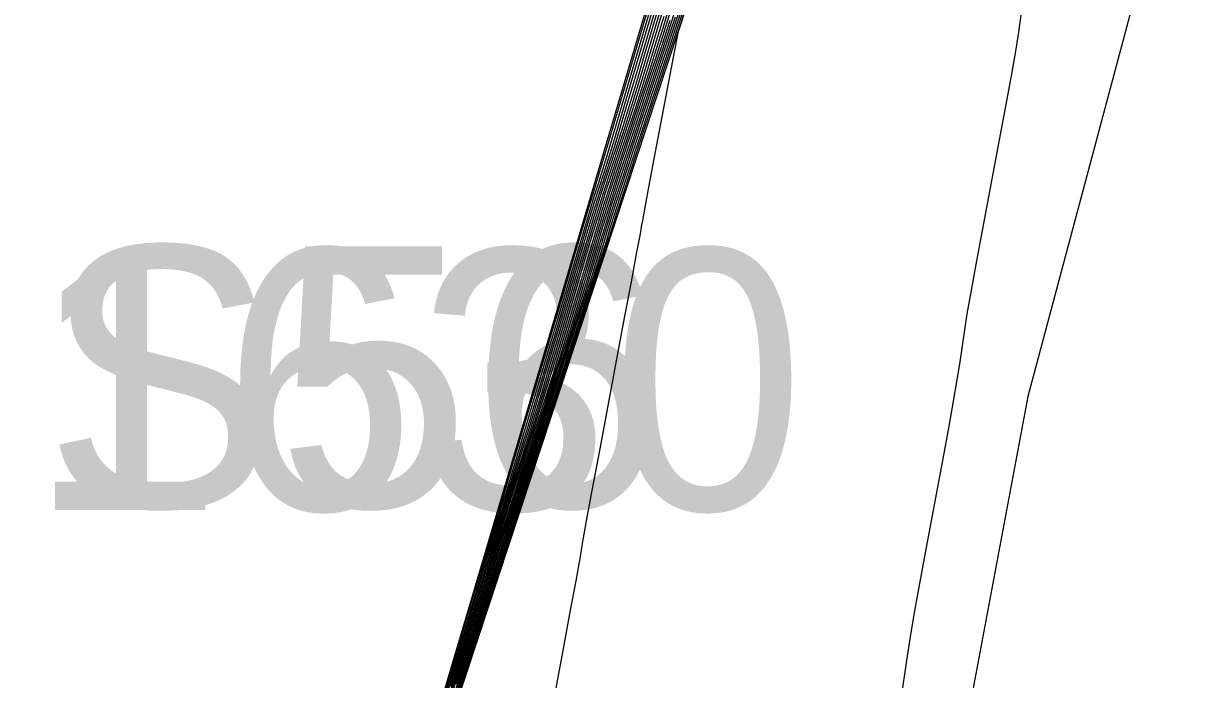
# Model space of a CAD drawing. Extents: x 1724534 to 1727318, y 657156 to 660047.
# Drawn here: x 1725490.35 to 1725508.11, y 659309.09 to 659319.16 of the extents above; entities that cross this region are included whole.
import ezdxf

# ---------------------------------------------------------------- set-up
doc = ezdxf.new("R2010")
doc.units = 0
for name, color, linetype in [('SURVEY - CONTOURS - Index with Text', 7, 'Continuous'), ('SURVEY - CONTOURS - Intermediate with optional Text', 7, 'Continuous'), ('SURVEY - DTM - Breaklines', 7, 'Continuous'), ('SURVEY - DTM - Breaklines - Points - Numbers', 7, 'Continuous'), ('SURVEY - NON-TRANSPORTATION - Features', 7, 'Continuous'), ('SURVEY - NON-TRANSPORTATION - Features - Points - Numbers', 7, 'Continuous'), ('SURVEY - UTILITIES - Fiber Optic Cable (Underground) with Text', 7, 'Continuous')]:
    doc.layers.add(name, color=color, linetype=linetype)

msp = doc.modelspace()

# ---------------------------------------------------------------- linework, layer by layer
at = {"layer": 'SURVEY - CONTOURS - Index with Text'}
for points in [[(1725496.827, 659308.8), (1725497.295, 659310.383), (1725497.453, 659310.917), (1725497.578, 659311.334), (1725497.668, 659311.631), (1725497.725, 659311.811), (1725497.83, 659312.132), (1725497.887, 659312.312), (1725497.978, 659312.611), (1725498.103, 659313.03), (1725498.262, 659313.568), (1725498.733, 659315.162), (1725498.892, 659315.699), (1725499.017, 659316.117), (1725499.107, 659316.413), (1725499.162, 659316.59), (1725499.264, 659316.9), (1725499.32, 659317.077), (1725499.411, 659317.375), (1725499.536, 659317.795), (1725499.696, 659318.336), (1725500.17, 659319.941)], [(1725505.66, 659319.422), (1725505.592, 659318.953), (1725505.556, 659318.729), (1725505.5, 659318.408), (1725505.424, 659317.991), (1725505.328, 659317.477), (1725505.045, 659315.977), (1725504.948, 659315.46), (1725504.871, 659315.035), (1725504.813, 659314.7), (1725504.775, 659314.456), (1725504.698, 659313.928), (1725504.66, 659313.688), (1725504.604, 659313.361), (1725504.53, 659312.949), (1725504.438, 659312.451), (1725504.168, 659311.009), (1725504.075, 659310.508), (1725504, 659310.088), (1725503.942, 659309.748), (1725503.901, 659309.488), (1725503.817, 659308.902)], [(1725500.341, 659319.253), (1725500.179, 659318.759), (1725499.705, 659317.318), (1725499.544, 659316.824), (1725499.414, 659316.423), (1725499.316, 659316.115), (1725499.25, 659315.9), (1725499.118, 659315.45), (1725499.052, 659315.235), (1725498.953, 659314.925), (1725498.823, 659314.521), (1725498.659, 659314.023), (1725498.181, 659312.568), (1725498.018, 659312.071), (1725497.887, 659311.668), (1725497.79, 659311.362), (1725497.725, 659311.151), (1725497.597, 659310.715), (1725497.532, 659310.503), (1725497.434, 659310.195), (1725497.302, 659309.789), (1725497.137, 659309.287), (1725496.654, 659307.82)], [(1725500.167, 659319.262), (1725500.053, 659318.881), (1725499.941, 659318.516), (1725499.831, 659318.165), (1725499.722, 659317.829), (1725499.434, 659316.954), (1725499.325, 659316.618), (1725499.215, 659316.27), (1725499.104, 659315.907), (1725498.992, 659315.531), (1725498.69, 659314.509), (1725498.577, 659314.132), (1725498.466, 659313.768), (1725498.355, 659313.416), (1725498.245, 659313.077), (1725497.953, 659312.19), (1725497.843, 659311.851), (1725497.732, 659311.501), (1725497.621, 659311.14), (1725497.51, 659310.767), (1725497.212, 659309.757), (1725497.1, 659309.384), (1725496.988, 659309.021)]]:
    msp.add_lwpolyline(points, dxfattribs=at)
at = {"layer": 'SURVEY - CONTOURS - Intermediate with optional Text'}
for points in [[(1725492.735, 659287.791), (1725493.486, 659291.917), (1725493.623, 659292.685), (1725494.379, 659296.837), (1725494.512, 659297.578), (1725495.273, 659301.758), (1725495.401, 659302.471), (1725496.179, 659306.738), (1725496.207, 659306.827), (1725496.32, 659307.172), (1725496.454, 659307.612), (1725497.547, 659311.3), (1725497.679, 659311.735), (1725497.747, 659311.943), (1725497.88, 659312.38), (1725498.977, 659316.086), (1725499.108, 659316.517), (1725499.173, 659316.714), (1725499.305, 659317.147), (1725500.406, 659320.872)], [(1725496.899, 659308.786), (1725497.014, 659309.16), (1725497.135, 659309.566), (1725497.467, 659310.69), (1725497.588, 659311.095), (1725497.701, 659311.467), (1725497.808, 659311.807), (1725497.907, 659312.114), (1725498.162, 659312.888), (1725498.261, 659313.195), (1725498.368, 659313.537), (1725498.483, 659313.912), (1725498.605, 659314.321), (1725498.94, 659315.457), (1725499.062, 659315.865), (1725499.176, 659316.239), (1725499.282, 659316.577), (1725499.38, 659316.881), (1725499.63, 659317.644), (1725499.729, 659317.948), (1725499.835, 659318.288), (1725499.95, 659318.664), (1725500.534, 659320.636)], [(1725496.927, 659308.936), (1725497.058, 659309.374), (1725497.424, 659310.613), (1725497.554, 659311.051), (1725497.67, 659311.434), (1725497.773, 659311.763), (1725497.861, 659312.038), (1725498.079, 659312.699), (1725498.168, 659312.974), (1725498.27, 659313.305), (1725498.388, 659313.691), (1725498.519, 659314.133), (1725498.888, 659315.383), (1725499.019, 659315.824), (1725499.136, 659316.208), (1725499.238, 659316.536), (1725499.325, 659316.808), (1725499.539, 659317.458), (1725499.626, 659317.73), (1725499.729, 659318.06), (1725499.846, 659318.447), (1725500.483, 659320.598)], [(1725500.823, 659320.348), (1725500.383, 659319.009), (1725499.997, 659316.969), (1725499.925, 659316.585), (1725499.873, 659316.307), (1725499.84, 659316.134), (1725499.828, 659316.067), (1725499.823, 659316.03), (1725499.804, 659315.928), (1725499.752, 659315.648), (1725499.667, 659315.191), (1725499.548, 659314.557), (1725499.187, 659312.631), (1725499.067, 659311.994), (1725498.981, 659311.529), (1725498.927, 659311.235), (1725498.905, 659311.112), (1725498.891, 659311.013), (1725498.87, 659310.893), (1725498.818, 659310.607), (1725498.734, 659310.156), (1725498.619, 659309.539), (1725498.272, 659307.673)], [(1725496.841, 659308.713), (1725496.981, 659309.183), (1725497.381, 659310.536), (1725497.52, 659311.006), (1725497.64, 659311.401), (1725497.738, 659311.719), (1725497.816, 659311.962), (1725497.996, 659312.51), (1725498.074, 659312.754), (1725498.173, 659313.074), (1725498.293, 659313.471), (1725498.433, 659313.944), (1725498.836, 659315.309), (1725498.977, 659315.782), (1725499.096, 659316.178), (1725499.194, 659316.495), (1725499.271, 659316.735), (1725499.447, 659317.272), (1725499.524, 659317.512), (1725499.623, 659317.832), (1725499.743, 659318.23), (1725499.884, 659318.706), (1725500.291, 659320.083)], [(1725496.904, 659308.991), (1725497.338, 659310.46), (1725497.487, 659310.962), (1725497.609, 659311.367), (1725497.703, 659311.675), (1725497.77, 659311.887), (1725497.913, 659312.321), (1725497.98, 659312.533), (1725498.075, 659312.842), (1725498.198, 659313.25), (1725498.348, 659313.756), (1725498.785, 659315.236), (1725498.935, 659315.741), (1725499.057, 659316.147), (1725499.151, 659316.454), (1725499.217, 659316.663), (1725499.356, 659317.086), (1725499.422, 659317.295), (1725499.517, 659317.604), (1725499.639, 659318.012), (1725499.79, 659318.521), (1725500.23, 659320.012)], [(1725496.673, 659308.417), (1725497.209, 659310.229), (1725497.386, 659310.829), (1725497.516, 659311.267), (1725497.598, 659311.544), (1725497.633, 659311.659), (1725497.664, 659311.753), (1725497.7, 659311.87), (1725497.783, 659312.148), (1725497.913, 659312.589), (1725498.091, 659313.191), (1725498.63, 659315.014), (1725498.807, 659315.616), (1725498.937, 659316.055), (1725499.02, 659316.331), (1725499.054, 659316.444), (1725499.082, 659316.528), (1725499.116, 659316.642), (1725499.199, 659316.919), (1725499.329, 659317.361), (1725499.508, 659317.966), (1725500.049, 659319.8)], [(1725500.545, 659319.689), (1725500.362, 659319.13), (1725499.814, 659317.463), (1725499.631, 659316.906), (1725499.493, 659316.484), (1725499.401, 659316.198), (1725499.354, 659316.047), (1725499.289, 659315.827), (1725499.242, 659315.676), (1725499.149, 659315.388), (1725499.01, 659314.963), (1725498.825, 659314.401), (1725498.272, 659312.72), (1725498.088, 659312.158), (1725497.949, 659311.735), (1725497.857, 659311.451), (1725497.811, 659311.304), (1725497.75, 659311.098), (1725497.704, 659310.951), (1725497.612, 659310.664), (1725497.472, 659310.238), (1725497.286, 659309.672), (1725496.728, 659307.977)], [(1725500.365, 659319.428), (1725500.239, 659319.036), (1725500.088, 659318.573), (1725499.651, 659317.245), (1725499.5, 659316.783), (1725499.374, 659316.392), (1725499.274, 659316.073), (1725499.199, 659315.826), (1725499.032, 659315.262), (1725498.957, 659315.014), (1725498.856, 659314.694), (1725498.729, 659314.3), (1725498.576, 659313.834), (1725498.135, 659312.492), (1725497.983, 659312.027), (1725497.856, 659311.635), (1725497.756, 659311.317), (1725497.682, 659311.074), (1725497.52, 659310.524), (1725497.445, 659310.279), (1725497.344, 659309.96), (1725497.217, 659309.565), (1725497.063, 659309.095), (1725496.617, 659307.741)], [(1725500.443, 659319.471), (1725499.76, 659317.39), (1725499.587, 659316.865), (1725499.454, 659316.453), (1725499.359, 659316.156), (1725499.302, 659315.973), (1725499.203, 659315.639), (1725499.147, 659315.455), (1725499.051, 659315.156), (1725498.916, 659314.742), (1725498.742, 659314.212), (1725498.053, 659312.114), (1725497.918, 659311.702), (1725497.824, 659311.406), (1725497.768, 659311.227), (1725497.674, 659310.907), (1725497.618, 659310.727), (1725497.387, 659310.014), (1725497.212, 659309.48), (1725496.691, 659307.898)], [(1725500.261, 659319.447), (1725500.156, 659319.098), (1725500.047, 659318.744), (1725499.933, 659318.383), (1725499.813, 659318.015), (1725499.488, 659317.026), (1725499.369, 659316.66), (1725499.255, 659316.3), (1725499.147, 659315.949), (1725499.043, 659315.605), (1725498.776, 659314.697), (1725498.672, 659314.353), (1725498.563, 659313.999), (1725498.448, 659313.637), (1725498.328, 659313.266), (1725497.998, 659312.265), (1725497.878, 659311.895), (1725497.763, 659311.534), (1725497.655, 659311.184), (1725497.553, 659310.844), (1725497.289, 659309.949), (1725497.186, 659309.608), (1725497.077, 659309.256), (1725496.962, 659308.892)], [(1725500.26, 659319.316), (1725500.153, 659318.972), (1725500.035, 659318.6), (1725499.905, 659318.201), (1725499.542, 659317.099), (1725499.413, 659316.701), (1725499.295, 659316.331), (1725499.189, 659315.99), (1725499.095, 659315.678), (1725498.861, 659314.886), (1725498.767, 659314.573), (1725498.661, 659314.231), (1725498.542, 659313.858), (1725498.411, 659313.455), (1725498.044, 659312.341), (1725497.913, 659311.939), (1725497.794, 659311.568), (1725497.689, 659311.228), (1725497.596, 659310.92), (1725497.366, 659310.14), (1725497.273, 659309.832), (1725497.166, 659309.49), (1725497.047, 659309.117), (1725496.543, 659307.583)], [(1725500.454, 659319.316), (1725499.868, 659317.536), (1725499.533, 659316.514), (1725499.443, 659316.239), (1725499.406, 659316.121), (1725499.374, 659316.015), (1725499.336, 659315.896), (1725499.246, 659315.619), (1725499.103, 659315.184), (1725498.908, 659314.59), (1725498.318, 659312.795), (1725498.123, 659312.202), (1725497.98, 659311.769), (1725497.891, 659311.495), (1725497.854, 659311.381), (1725497.827, 659311.29), (1725497.791, 659311.175), (1725497.557, 659310.462), (1725497.36, 659309.865), (1725496.765, 659308.056)], [(1725500.259, 659319.2), (1725500.137, 659318.818), (1725499.996, 659318.387), (1725499.597, 659317.172), (1725499.456, 659316.742), (1725499.334, 659316.361), (1725499.231, 659316.032), (1725499.147, 659315.752), (1725498.947, 659315.074), (1725498.862, 659314.794), (1725498.758, 659314.462), (1725498.635, 659314.079), (1725498.09, 659312.417), (1725497.948, 659311.983), (1725497.825, 659311.601), (1725497.723, 659311.273), (1725497.639, 659310.997), (1725497.443, 659310.332), (1725497.359, 659310.056), (1725497.255, 659309.725), (1725497.132, 659309.341), (1725496.989, 659308.903)]]:
    msp.add_lwpolyline(points, dxfattribs=at)
at = {"layer": 'SURVEY - DTM - Breaklines'}
msp.add_lwpolyline([(1725548.52, 659521.481), (1725540.965, 659497.216), (1725536.847, 659481.64), (1725536.065, 659476.4), (1725532.186, 659451.331), (1725527.526, 659426.779), (1725520.287, 659402.807), (1725512.005, 659379.174), (1725506.044, 659356.068), (1725503.268, 659330.772), (1725496.158, 659306.737), (1725491.301, 659280.213), (1725484.669, 659256.065), (1725478.26, 659232.056), (1725472.366, 659207.66), (1725466.542, 659183.359), (1725459.12, 659159.228), (1725454.379, 659134.473), (1725448.668, 659109.979), (1725442.764, 659085.69), (1725436.263, 659061.294), (1725431.444, 659036.269), (1725428.274, 659013.717), (1725429.417, 659007.151)], dxfattribs=at)
at = {"layer": 'SURVEY - NON-TRANSPORTATION - Features'}
msp.add_lwpolyline([(1725478.626, 659231.962), (1725484.871, 659256.014), (1725491.647, 659280.125), (1725496.324, 659306.695), (1725504.184, 659330.541), (1725509.657, 659355.134), (1725515.881, 659378.125), (1725522.114, 659402.336), (1725528.356, 659426.565), (1725533.162, 659451.14), (1725540.618, 659474.976), (1725541.895, 659480.465), (1725545.325, 659497.45), (1725552.4, 659520.505), (1725557.595, 659544.875), (1725563.899, 659569.033), (1725569.664, 659593.303), (1725577.056, 659617.422)], dxfattribs=at)
at = {"layer": 'SURVEY - UTILITIES - Fiber Optic Cable (Underground) with Text'}
msp.add_lwpolyline([(1725620.739, 659775.717), (1725611.515, 659729.876), (1725595.678, 659670.817), (1725588.852, 659637.987), (1725579.945, 659608.985), (1725572.052, 659574.699), (1725561.954, 659530.586), (1725538.949, 659448.715), (1725526.808, 659392.271), (1725505.744, 659313.434), (1725493.556, 659248.407)], dxfattribs=at)

# ---------------------------------------------------------------- texts
at = {"layer": 'SURVEY - DTM - Breaklines - Points - Numbers'}
msp.add_text('S56', height=4, dxfattribs=at).set_placement((1725490.664, 659311.737))
at = {"layer": 'SURVEY - NON-TRANSPORTATION - Features - Points - Numbers'}
msp.add_text('S1630', height=4, dxfattribs=at).set_placement((1725486.863, 659311.695))

doc.saveas('drawing.dxf')
